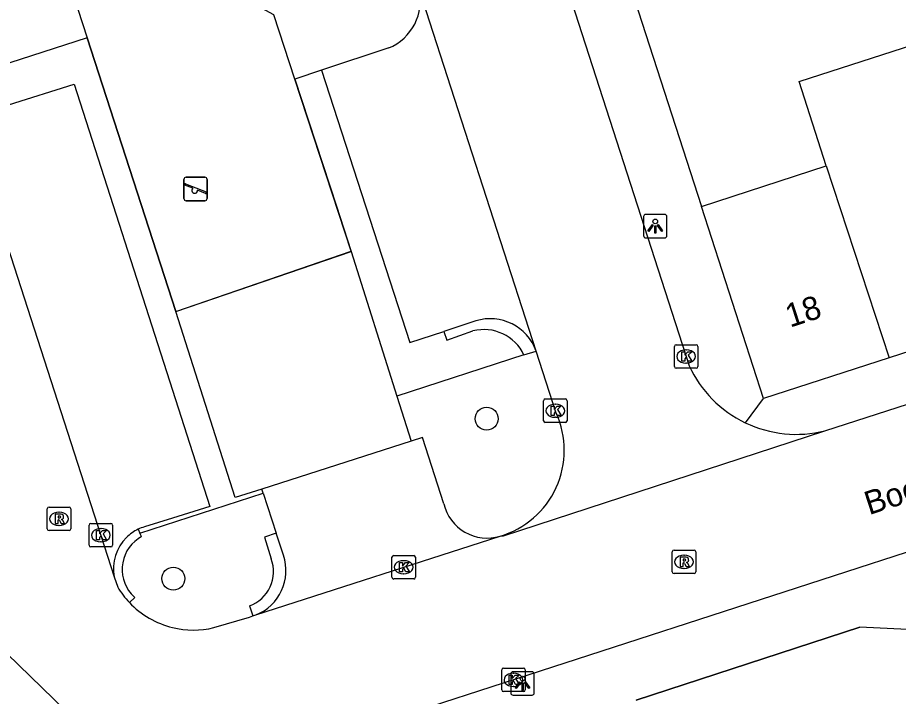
# Model space of a CAD drawing. Extents: x 159377 to 159983, y 382996 to 383595.
# Drawn here: x 159493.41 to 159530.89, y 383280.89 to 383309.76 of the extents above; entities that cross this region are included whole.
import ezdxf

# ---------------------------------------------------------------- set-up
doc = ezdxf.new("R2010")
doc.units = 0
for name, color, linetype in [('IMGEO_Boom', 7, 'Continuous'), ('IMGEO_Groenvoorziening', 7, 'Continuous'), ('IMGEO_Haag', 7, 'Continuous'), ('IMGEO_Hek', 7, 'Continuous'), ('IMGEO_Kolk', 7, 'Continuous'), ('IMGEO_Lichtpunt', 7, 'Continuous'), ('IMGEO_Muur', 7, 'Continuous'), ('IMGEO_Openbare_ruimte_label', 7, 'Continuous'), ('IMGEO_Pand', 7, 'Continuous'), ('IMGEO_Pand_nummerreeks', 7, 'Continuous'), ('IMGEO_Parkeervlak_open', 7, 'Continuous'), ('IMGEO_Rijbaan_lokaal_open', 7, 'Continuous'), ('IMGEO_Rioolput', 7, 'Continuous'), ('IMGEO_Speelvoorziening', 7, 'Continuous'), ('IMGEO_Voetpad_open', 7, 'Continuous')]:
    doc.layers.add(name, color=color, linetype=linetype)

msp = doc.modelspace()

# ---------------------------------------------------------------- linework, layer by layer
at = {"layer": 'IMGEO_Boom'}
for centre in [(159513.368, 383292.7), (159500.035, 383285.899)]:
    msp.add_circle(centre, 0.489, dxfattribs=at)
at = {"layer": 'IMGEO_Groenvoorziening'}
for points in [[(159495.777, 383310.74), (159496.374, 383308.898)], [(159500.143, 383297.262), (159507.609, 383299.82)], [(159509.55, 383293.662), (159510.164, 383291.745)]]:
    msp.add_lwpolyline(points, dxfattribs=at)
at = {"layer": 'IMGEO_Haag'}
for points in [[(159496.374, 383308.898), (159490.697, 383307.069)], [(159500.143, 383297.262), (159496.374, 383308.898)], [(159505.212, 383307.15), (159506.979, 383301.746), (159507.609, 383299.82)], [(159507.609, 383299.82), (159509.55, 383293.662)], [(159503.799, 383289.705), (159502.67, 383289.343), (159500.143, 383297.262)], [(159514.958, 383295.411), (159509.55, 383293.662)], [(159498.612, 383287.835), (159503.854, 383289.538)]]:
    msp.add_lwpolyline(points, dxfattribs=at)
at = {"layer": 'IMGEO_Hek'}
for points in [[(159495.777, 383310.74), (159496.374, 383308.898)], [(159505.212, 383307.15), (159504.318, 383309.883)], [(159496.374, 383308.898), (159500.143, 383297.262), (159507.607, 383299.827), (159505.212, 383307.15)]]:
    msp.add_lwpolyline(points, dxfattribs=at)
at = {"layer": 'IMGEO_Kolk'}
for p, q in [((159521.359, 383294.923), (159521.359, 383295.775)), ((159521.434, 383295.849), (159522.286, 383295.849)), ((159521.847, 383295.629), (159521.872, 383295.629)), ((159522.36, 383295.775), (159522.36, 383294.923)), ((159522.286, 383294.849), (159521.434, 383294.849)), ((159521.87, 383295.069), (159521.845, 383295.069)), ((159515.792, 383292.614), (159515.792, 383293.466)), ((159515.867, 383293.54), (159516.719, 383293.54)), ((159516.28, 383293.32), (159516.305, 383293.32)), ((159516.793, 383293.466), (159516.793, 383292.614)), ((159516.303, 383292.76), (159516.278, 383292.76)), ((159516.719, 383292.54), (159515.867, 383292.54)), ((159496.45, 383287.322), (159496.45, 383288.174)), ((159496.525, 383288.248), (159497.377, 383288.248)), ((159497.451, 383288.174), (159497.451, 383287.322)), ((159496.938, 383288.028), (159496.963, 383288.028)), ((159496.961, 383287.468), (159496.936, 383287.468)), ((159497.377, 383287.248), (159496.525, 383287.248)), ((159509.338, 383285.956), (159509.338, 383286.808)), ((159509.413, 383286.882), (159510.265, 383286.882)), ((159509.826, 383286.662), (159509.851, 383286.662)), ((159510.339, 383286.808), (159510.339, 383285.956)), ((159510.265, 383285.882), (159509.413, 383285.882)), ((159509.849, 383286.102), (159509.824, 383286.102)), ((159514.084, 383282.095), (159514.936, 383282.095)), ((159514.009, 383281.169), (159514.009, 383282.021)), ((159514.497, 383281.875), (159514.522, 383281.875)), ((159515.01, 383282.021), (159515.01, 383281.169)), ((159514.52, 383281.315), (159514.495, 383281.315)), ((159514.936, 383281.095), (159514.084, 383281.095))]:
    msp.add_line(p, q, dxfattribs=at)
for points in [[(159521.359, 383294.923), (159521.359, 383295.775)], [(159521.434, 383295.849), (159522.286, 383295.849)], [(159521.68, 383295.549), (159521.803, 383295.549), (159521.803, 383295.398), (159521.933, 383295.549), (159522.097, 383295.549), (159521.951, 383295.398), (159522.104, 383295.149), (159521.952, 383295.149), (159521.867, 383295.313), (159521.803, 383295.246), (159521.803, 383295.149), (159521.68, 383295.149), (159521.68, 383295.549)], [(159522.36, 383295.775), (159522.36, 383294.923)], [(159522.286, 383294.849), (159521.434, 383294.849)], [(159515.792, 383292.614), (159515.792, 383293.466)], [(159515.867, 383293.54), (159516.719, 383293.54)], [(159516.793, 383293.466), (159516.793, 383292.614)], [(159516.113, 383293.24), (159516.236, 383293.24), (159516.236, 383293.089), (159516.366, 383293.24), (159516.53, 383293.24), (159516.384, 383293.089), (159516.537, 383292.84), (159516.385, 383292.84), (159516.3, 383293.004), (159516.236, 383292.937), (159516.236, 383292.84), (159516.113, 383292.84), (159516.113, 383293.24)], [(159516.719, 383292.54), (159515.867, 383292.54)], [(159496.45, 383287.322), (159496.45, 383288.174)], [(159496.525, 383288.248), (159497.377, 383288.248)], [(159497.451, 383288.174), (159497.451, 383287.322)], [(159496.771, 383287.948), (159496.894, 383287.948), (159496.894, 383287.797), (159497.024, 383287.948), (159497.188, 383287.948), (159497.042, 383287.797), (159497.195, 383287.548), (159497.043, 383287.548), (159496.958, 383287.712), (159496.894, 383287.645), (159496.894, 383287.548), (159496.771, 383287.548), (159496.771, 383287.948)], [(159497.377, 383287.248), (159496.525, 383287.248)], [(159509.338, 383285.956), (159509.338, 383286.808)], [(159509.413, 383286.882), (159510.265, 383286.882)], [(159509.659, 383286.582), (159509.782, 383286.582), (159509.782, 383286.431), (159509.912, 383286.582), (159510.076, 383286.582), (159509.93, 383286.431), (159510.083, 383286.182), (159509.931, 383286.182), (159509.846, 383286.346), (159509.782, 383286.279), (159509.782, 383286.182), (159509.659, 383286.182), (159509.659, 383286.582)], [(159510.339, 383286.808), (159510.339, 383285.956)], [(159510.265, 383285.882), (159509.413, 383285.882)], [(159514.084, 383282.095), (159514.936, 383282.095)], [(159514.009, 383281.169), (159514.009, 383282.021)], [(159514.33, 383281.795), (159514.453, 383281.795), (159514.453, 383281.644), (159514.583, 383281.795), (159514.747, 383281.795), (159514.601, 383281.644), (159514.754, 383281.395), (159514.602, 383281.395), (159514.517, 383281.559), (159514.453, 383281.492), (159514.453, 383281.395), (159514.33, 383281.395), (159514.33, 383281.795)], [(159515.01, 383282.021), (159515.01, 383281.169)], [(159514.936, 383281.095), (159514.084, 383281.095)]]:
    msp.add_lwpolyline(points, dxfattribs=at)
for centre, start, end in [((159521.436, 383295.773), 91.552, 178.448), ((159521.436, 383295.773), 91.552, 178.448), ((159522.284, 383295.773), 1.552, 88.448), ((159522.284, 383295.773), 1.552, 88.448), ((159521.436, 383294.925), 181.552, 268.448), ((159521.436, 383294.925), 181.552, 268.448), ((159522.284, 383294.925), 271.552, 358.448), ((159522.284, 383294.925), 271.552, 358.448), ((159515.869, 383293.464), 91.552, 178.448), ((159515.869, 383293.464), 91.552, 178.448), ((159516.717, 383293.464), 1.552, 88.448), ((159516.717, 383293.464), 1.552, 88.448), ((159515.869, 383292.616), 181.552, 268.448), ((159515.869, 383292.616), 181.552, 268.448), ((159516.717, 383292.616), 271.552, 358.448), ((159516.717, 383292.616), 271.552, 358.448), ((159496.527, 383288.172), 91.552, 178.448), ((159496.527, 383288.172), 91.552, 178.448), ((159497.375, 383288.172), 1.552, 88.448), ((159497.375, 383288.172), 1.552, 88.448), ((159496.527, 383287.324), 181.552, 268.448), ((159496.527, 383287.324), 181.552, 268.448), ((159497.375, 383287.324), 271.552, 358.448), ((159497.375, 383287.324), 271.552, 358.448), ((159509.415, 383286.806), 91.552, 178.448), ((159509.415, 383286.806), 91.552, 178.448), ((159510.263, 383286.806), 1.552, 88.448), ((159510.263, 383286.806), 1.552, 88.448), ((159509.415, 383285.958), 181.552, 268.448), ((159509.415, 383285.958), 181.552, 268.448), ((159510.263, 383285.958), 271.552, 358.448), ((159510.263, 383285.958), 271.552, 358.448), ((159514.086, 383282.019), 91.552, 178.448), ((159514.086, 383282.019), 91.552, 178.448), ((159514.934, 383282.019), 1.552, 88.448), ((159514.934, 383282.019), 1.552, 88.448), ((159514.086, 383281.171), 181.552, 268.448), ((159514.086, 383281.171), 181.552, 268.448), ((159514.934, 383281.171), 271.552, 358.448), ((159514.934, 383281.171), 271.552, 358.448)]:
    msp.add_arc(centre, 0.0765, start, end, dxfattribs=at)
for centre, major_axis, ratio, start_param, end_param in [((159521.846, 383295.349), (-0.387, 0.002), 0.722429, 4.712389, 7.853982), ((159521.871, 383295.349), (-0.39, 0.002), 0.717154, 1.570796, 4.712389), ((159516.279, 383293.04), (-0.387, 0.002), 0.722429, 4.712389, 7.853982), ((159516.304, 383293.04), (-0.39, 0.002), 0.717154, 1.570796, 4.712389), ((159496.937, 383287.748), (-0.387, 0.002), 0.722429, 4.712389, 7.853982), ((159496.962, 383287.748), (-0.39, 0.002), 0.717154, 1.570796, 4.712389), ((159509.825, 383286.382), (-0.387, 0.002), 0.722429, 4.712389, 7.853982), ((159509.85, 383286.382), (-0.39, 0.002), 0.717154, 1.570796, 4.712389), ((159514.496, 383281.595), (-0.387, 0.002), 0.722429, 4.712389, 7.853982), ((159514.521, 383281.595), (-0.39, 0.002), 0.717154, 1.570796, 4.712389)]:
    msp.add_ellipse(centre, major_axis=major_axis, ratio=ratio, start_param=start_param, end_param=end_param, dxfattribs=at)
at = {"layer": 'IMGEO_Lichtpunt'}
for p, q in [((159520.047, 383301.296), (159520.047, 383300.489)), ((159520.047, 383301.296), (159520.047, 383300.489)), ((159520.949, 383301.391), (159520.141, 383301.391)), ((159520.949, 383301.391), (159520.141, 383301.391)), ((159521.043, 383300.489), (159521.043, 383301.296)), ((159521.043, 383300.489), (159521.043, 383301.296)), ((159520.141, 383300.395), (159520.949, 383300.395)), ((159520.141, 383300.395), (159520.949, 383300.395)), ((159514.399, 383281.844), (159514.399, 383281.037)), ((159514.399, 383281.844), (159514.399, 383281.037)), ((159515.301, 383281.939), (159514.493, 383281.939)), ((159515.301, 383281.939), (159514.493, 383281.939)), ((159515.395, 383281.037), (159515.395, 383281.844)), ((159515.395, 383281.037), (159515.395, 383281.844)), ((159514.493, 383280.943), (159515.301, 383280.943)), ((159514.493, 383280.943), (159515.301, 383280.943))]:
    msp.add_line(p, q, dxfattribs=at)
for points in [[(159520.421, 383300.96), (159520.46, 383300.932), (159520.272, 383300.67), (159520.234, 383300.697), (159520.421, 383300.96)], [(159520.523, 383300.912), (159520.57, 383300.912), (159520.57, 383300.59), (159520.523, 383300.59), (159520.523, 383300.912)], [(159520.633, 383300.932), (159520.671, 383300.959), (159520.858, 383300.697), (159520.819, 383300.669), (159520.633, 383300.932)], [(159514.773, 383281.508), (159514.812, 383281.48), (159514.624, 383281.218), (159514.586, 383281.245), (159514.773, 383281.508)], [(159514.875, 383281.46), (159514.922, 383281.46), (159514.922, 383281.138), (159514.875, 383281.138), (159514.875, 383281.46)], [(159514.985, 383281.48), (159515.023, 383281.507), (159515.21, 383281.245), (159515.171, 383281.217), (159514.985, 383281.48)]]:
    msp.add_lwpolyline(points, dxfattribs=at)
for centre in [(159520.546, 383301.094), (159514.898, 383281.642)]:
    msp.add_circle(centre, 0.0994, dxfattribs=at)
for centre, start, end in [((159520.141, 383301.296), 90, 180), ((159520.141, 383301.296), 90, 180), ((159520.949, 383301.296), 0, 90), ((159520.949, 383301.296), 0, 90), ((159520.141, 383300.489), 180, 270), ((159520.141, 383300.489), 180, 270), ((159520.949, 383300.489), 270, 0), ((159520.949, 383300.489), 270, 360), ((159514.493, 383281.844), 90, 180), ((159514.493, 383281.844), 90, 180), ((159515.301, 383281.844), 0, 90), ((159515.301, 383281.844), 0, 90), ((159514.493, 383281.037), 180, 270), ((159514.493, 383281.037), 180, 270), ((159515.301, 383281.037), 270, 0), ((159515.301, 383281.037), 270, 360)]:
    msp.add_arc(centre, 0.0946, start, end, dxfattribs=at)
at = {"layer": 'IMGEO_Muur'}
for points in [[(159519.344, 383311.509), (159522.517, 383301.734)], [(159519.728, 383280.725), (159529.246, 383283.829)]]:
    msp.add_lwpolyline(points, dxfattribs=at)
at = {"layer": 'IMGEO_Pand'}
for points in [[(159527.826, 383303.453), (159526.665, 383307.041), (159531.993, 383308.766), (159533.154, 383305.179)], [(159522.517, 383301.734), (159527.826, 383303.453)], [(159527.826, 383303.453), (159530.505, 383295.292)], [(159525.157, 383293.558), (159522.517, 383301.734)], [(159535.641, 383296.956), (159530.505, 383295.292)], [(159530.505, 383295.292), (159525.157, 383293.558)]]:
    msp.add_lwpolyline(points, dxfattribs=at)
at = {"layer": 'IMGEO_Parkeervlak_open'}
for points in [[(159506.345, 383307.525), (159510.103, 383295.937), (159511.545, 383296.411)], [(159493.019, 383306.048), (159495.816, 383306.937), (159500, 383293.916), (159501.589, 383288.971), (159500, 383288.475), (159498.802, 383288.101)], [(159511.548, 383289.075), (159510.64, 383291.898), (159510.164, 383291.745)], [(159510.164, 383291.745), (159503.799, 383289.705)], [(159503.854, 383289.538), (159503.799, 383289.705)], [(159503.854, 383289.538), (159504.412, 383287.83)]]:
    msp.add_lwpolyline(points, dxfattribs=at)
for centre, radius, start, end in [((159513.385, 383289.508), 1.887, 193.2486, 287.0347), ((159499.376, 383286.258), 1.931, 107.2995, 115.8603)]:
    msp.add_arc(centre, radius, start, end, dxfattribs=at)
at = {"layer": 'IMGEO_Rijbaan_lokaal_open'}
for points in [[(159514.182, 383319.114), (159521.99, 383294.954)], [(159515.474, 383295.578), (159510.496, 383310.983)], [(159497.907, 383277.902), (159491.962, 383283.659), (159483.583, 383309.643)], [(159490.697, 383307.069), (159497.523, 383285.971)], [(159527.767, 383292.186), (159541.44, 383296.591)], [(159516.327, 383292.94), (159515.474, 383295.578)], [(159513.938, 383287.703), (159514.088, 383287.713), (159527.767, 383292.186)], [(159543.208, 383290.901), (159507.852, 383279.443)], [(159503.55, 383284.353), (159513.938, 383287.703)], [(159497.523, 383285.971), (159497.666, 383285.531)], [(159501.757, 383283.812), (159503.279, 383284.265), (159503.413, 383284.309)], [(159503.413, 383284.309), (159503.55, 383284.353)]]:
    msp.add_lwpolyline(points, dxfattribs=at)
for centre, radius, start, end in [((159526.542, 383297.048), 5.011, 204.6985, 244.421), ((159512.869, 383291.354), 3.805, 286.3241, 24.6331), ((159526.547, 383297.056), 5.021, 244.4121, 284.0596), ((159500.904, 383287.496), 3.787, 211.2517, 223.6636), ((159500.903, 383287.498), 3.788, 223.6976, 256.2095), ((159500.893, 383287.386), 3.677, 255.9473, 283.5962)]:
    msp.add_arc(centre, radius, start, end, dxfattribs=at)
at = {"layer": 'IMGEO_Rioolput'}
for p, q in [((159494.669, 383288.014), (159494.669, 383288.866)), ((159494.744, 383288.94), (159495.596, 383288.94)), ((159495.67, 383288.866), (159495.67, 383288.014)), ((159495.157, 383288.72), (159495.182, 383288.72)), ((159495.18, 383288.16), (159495.155, 383288.16)), ((159495.596, 383287.94), (159494.744, 383287.94)), ((159521.271, 383286.184), (159521.271, 383287.036)), ((159521.346, 383287.11), (159522.198, 383287.11)), ((159522.272, 383287.036), (159522.272, 383286.184)), ((159521.759, 383286.89), (159521.784, 383286.89)), ((159521.782, 383286.33), (159521.757, 383286.33)), ((159522.198, 383286.11), (159521.346, 383286.11))]:
    msp.add_line(p, q, dxfattribs=at)
for points in [[(159494.669, 383288.014), (159494.669, 383288.866)], [(159494.744, 383288.94), (159495.596, 383288.94)], [(159495.67, 383288.866), (159495.67, 383288.014)], [(159495.258, 383288.638), (159495.006, 383288.64), (159495.006, 383288.24)], [(159495.184, 383288.559), (159495.13, 383288.559), (159495.13, 383288.478)], [(159495.13, 383288.478), (159495.182, 383288.478)], [(159495.006, 383288.24), (159495.13, 383288.24), (159495.13, 383288.402), (159495.141, 383288.402)], [(159495.188, 383288.373), (159495.259, 383288.24), (159495.399, 383288.24), (159495.334, 383288.366)], [(159495.596, 383287.94), (159494.744, 383287.94)], [(159521.271, 383286.184), (159521.271, 383287.036)], [(159521.346, 383287.11), (159522.198, 383287.11)], [(159522.272, 383287.036), (159522.272, 383286.184)], [(159521.86, 383286.808), (159521.608, 383286.81), (159521.608, 383286.41)], [(159521.608, 383286.41), (159521.732, 383286.41), (159521.732, 383286.572), (159521.743, 383286.572)], [(159521.786, 383286.729), (159521.732, 383286.729), (159521.732, 383286.648)], [(159521.732, 383286.648), (159521.784, 383286.648)], [(159521.79, 383286.543), (159521.861, 383286.41), (159522.001, 383286.41), (159521.936, 383286.536)], [(159522.198, 383286.11), (159521.346, 383286.11)]]:
    msp.add_lwpolyline(points, dxfattribs=at)
for centre, radius, start, end in [((159494.746, 383288.864), 0.0765, 91.552, 178.448), ((159494.746, 383288.864), 0.0765, 91.552, 178.448), ((159495.594, 383288.864), 0.0765, 1.552, 88.448), ((159495.594, 383288.864), 0.0765, 1.552, 88.448), ((159495.166, 383288.667), 0.19, 274.7715, 282.9687), ((159495.19, 383288.463), 0.0964, 77.0061, 93.1865), ((159495.204, 383288.52), 0.0378, 276.6634, 79.6772), ((159495.257, 383288.528), 0.109, 350.3612, 89.416), ((159495.255, 383288.528), 0.112, 277.5842, 350.9817), ((159495.14, 383288.349), 0.0533, 26.0293, 88.6989), ((159495.239, 383288.313), 0.108, 29.5134, 73.7905), ((159494.746, 383288.016), 0.0765, 181.552, 268.448), ((159494.746, 383288.016), 0.0765, 181.552, 268.448), ((159495.594, 383288.016), 0.0765, 271.552, 358.448), ((159495.594, 383288.016), 0.0765, 271.552, 358.448), ((159521.348, 383287.034), 0.0765, 91.552, 178.448), ((159521.348, 383287.034), 0.0765, 91.552, 178.448), ((159522.196, 383287.034), 0.0765, 1.552, 88.448), ((159522.196, 383287.034), 0.0765, 1.552, 88.448), ((159521.742, 383286.519), 0.0533, 26.0293, 88.6989), ((159521.768, 383286.837), 0.19, 274.7715, 282.9687), ((159521.792, 383286.633), 0.0964, 77.0061, 93.1865), ((159521.806, 383286.69), 0.0378, 276.6634, 79.6772), ((159521.859, 383286.698), 0.109, 350.3612, 89.416), ((159521.857, 383286.698), 0.112, 277.5842, 350.9817), ((159521.841, 383286.483), 0.108, 29.5134, 73.7905), ((159521.348, 383286.186), 0.0765, 181.552, 268.448), ((159521.348, 383286.186), 0.0765, 181.552, 268.448), ((159522.196, 383286.186), 0.0765, 271.552, 358.448), ((159522.196, 383286.186), 0.0765, 271.552, 358.448)]:
    msp.add_arc(centre, radius, start, end, dxfattribs=at)
for centre, major_axis, ratio, start_param, end_param in [((159495.156, 383288.44), (-0.387, 0.002), 0.722429, 4.712389, 7.853982), ((159495.181, 383288.44), (-0.39, 0.002), 0.717154, 1.570796, 4.712389), ((159521.758, 383286.61), (-0.387, 0.002), 0.722429, 4.712389, 7.853982), ((159521.783, 383286.61), (-0.39, 0.002), 0.717154, 1.570796, 4.712389)]:
    msp.add_ellipse(centre, major_axis=major_axis, ratio=ratio, start_param=start_param, end_param=end_param, dxfattribs=at)
at = {"layer": 'IMGEO_Speelvoorziening'}
for p, q in [((159500.484, 383302.074), (159500.484, 383302.874)), ((159500.484, 383302.874), (159500.484, 383302.074)), ((159500.553, 383302.699), (159501.429, 383302.346)), ((159500.584, 383302.974), (159501.374, 383302.974)), ((159501.374, 383302.974), (159500.584, 383302.974)), ((159501.474, 383302.874), (159501.474, 383302.074)), ((159501.474, 383302.074), (159501.474, 383302.874)), ((159500.867, 383302.502), (159500.528, 383302.639)), ((159501.405, 383302.286), (159501.065, 383302.423)), ((159501.374, 383301.974), (159500.584, 383301.974)), ((159500.584, 383301.974), (159501.374, 383301.974))]:
    msp.add_line(p, q, dxfattribs=at)
for centre, radius, start, end in [((159500.584, 383302.874), 0.1, 90, 180), ((159500.584, 383302.874), 0.1, 90, 180), ((159500.541, 383302.669), 0.0327, 68.078, 248.078), ((159501.374, 383302.874), 0.1, 0, 90), ((159501.374, 383302.874), 0.1, 360, 90), ((159500.946, 383302.412), 0.12, 130.9928, 5.1632), ((159501.417, 383302.316), 0.0327, 248.078, 68.078), ((159500.584, 383302.074), 0.1, 180, 270), ((159500.584, 383302.074), 0.1, 180, 270), ((159501.374, 383302.074), 0.1, 270, 0), ((159501.374, 383302.074), 0.1, 270, 0)]:
    msp.add_arc(centre, radius, start, end, dxfattribs=at)
at = {"layer": 'IMGEO_Voetpad_open'}
for points in [[(159505.212, 383307.15), (159504.318, 383309.883), (159501.34, 383311.507), (159500.241, 383312.076)], [(159519.344, 383311.509), (159522.517, 383301.734)], [(159509.203, 383308.471), (159506.345, 383307.525)], [(159506.345, 383307.525), (159505.212, 383307.15)], [(159512.913, 383296.861), (159511.545, 383296.411)], [(159511.545, 383296.411), (159511.668, 383296.038), (159512.786, 383296.436)], [(159514.958, 383295.411), (159515.474, 383295.578)], [(159524.379, 383292.528), (159525.157, 383293.558)], [(159498.534, 383287.995), (159498.612, 383287.835)], [(159498.686, 383287.683), (159498.612, 383287.835)], [(159504.412, 383287.83), (159503.911, 383287.666), (159504.2, 383286.738)], [(159504.72, 383286.889), (159504.412, 383287.83)], [(159498.164, 383284.881), (159498.392, 383285.098), (159498.239, 383285.253)], [(159503.272, 383284.745), (159503.413, 383284.309)], [(159532.782, 383283.653), (159531.284, 383283.727), (159529.246, 383283.829), (159519.728, 383280.725)]]:
    msp.add_lwpolyline(points, dxfattribs=at)
for centre, radius, start, end in [((159508.353, 383310.497), 2.197, 292.7513, 12.7762), ((159513.524, 383294.883), 2.07, 19.6179, 107.1626), ((159513.249, 383294.602), 1.891, 25.3129, 104.1604), ((159499.443, 383286.288), 1.588, 118.4917, 220.6622), ((159499.353, 383286.315), 1.869, 115.9876, 134.3738), ((159499.346, 383286.325), 1.857, 134.4374, 190.9789), ((159502.773, 383286.19), 1.528, 289.0385, 21.0253), ((159502.793, 383286.24), 2.034, 291.866, 18.6009)]:
    msp.add_arc(centre, radius, start, end, dxfattribs=at)

# ---------------------------------------------------------------- texts
at = {"layer": 'IMGEO_Openbare_ruimte_label'}
msp.add_text('Boegstraat', height=1, rotation=17.9456, dxfattribs=at).set_placement((159529.645, 383288.597))
at = {"layer": 'IMGEO_Pand_nummerreeks'}
msp.add_text('18', height=1, rotation=17.9605, dxfattribs=at).set_placement((159526.281, 383296.571))

doc.saveas('drawing.dxf')
